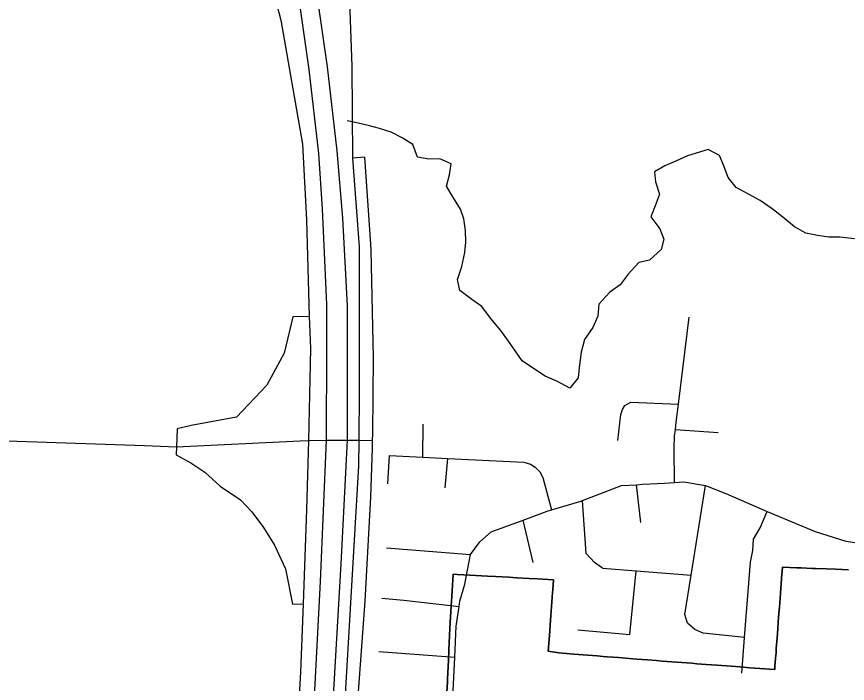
# Model space of a CAD drawing. Extents: x 114843 to 284848, y 317643 to 566895.
# Drawn here: x 231812 to 236021, y 417072 to 420452 of the extents above; entities that cross this region are included whole.
import ezdxf

# ---------------------------------------------------------------- set-up
doc = ezdxf.new("R2010")
doc.units = 0
for name, color, linetype in [('GM_X_City_Street', 7, 'Continuous'), ('GM_X_Corporation', 7, 'Continuous'), ('GM_X_Interchange_Ramps', 7, 'Continuous'), ('GM_X_Interstate_Route', 7, 'Continuous'), ('GM_X_Minor_River', 7, 'Continuous')]:
    doc.layers.add(name, color=color, linetype=linetype)

msp = doc.modelspace()

# ---------------------------------------------------------------- linework, layer by layer
at = {"layer": 'GM_X_City_Street'}
for p, q in [((233870.3, 418218.9), (233872.3, 418386)), ((235149.1, 418359.3), (235366.5, 418343.3)), ((231485.5, 418310.8), (232458.8, 418277.5)), ((233692.8, 418084), (233700.2, 418227.4)), ((233983, 418062.9), (233996, 418212.7)), ((234974.4, 417887), (234952.6, 418079.4)), ((234428.2, 417684.9), (234377.9, 417899.9)), ((233685.1, 417759.5), (234111.6, 417725.2)), ((234082.9, 417574.6), (234111.6, 417725.2)), ((233646.9, 417234.3), (234031.2, 417205.2))]:
    msp.add_line(p, q, dxfattribs=at)
for points in [[(235145.3, 418089.9), (235143.1, 418265.2), (235144.6, 418325.4), (235149.1, 418359.3), (235153.9, 418395.6), (235165.2, 418487.8), (235219.2, 418929.3)], [(234857.6, 418302.7), (234872.2, 418435.1), (234881.9, 418461.2), (234893.7, 418481.4), (234923.6, 418497.7), (235165.2, 418487.8)], [(233247.9, 418301.7), (233289.7, 418303.7), (233379.4, 418304.3), (233487.1, 418305), (233546.9, 418305.4), (233615.1, 418303.5)], [(232458.8, 418277.5), (232621.1, 418271.9), (233247.9, 418301.7)], [(233700.2, 418227.4), (233870.3, 418218.9), (233996, 418212.7), (234381.6, 418193.5), (234414.8, 418183.7), (234438.1, 418169), (234463.2, 418144.3), (234478.3, 418116.2), (234521.6, 417951.5)], [(234111.6, 417725.2), (234159, 417789.7), (234216.6, 417840.3), (234377.9, 417899.9), (234499.7, 417945), (234521.6, 417951.5), (234665.4, 417994.5), (234679.1, 417999.7), (234876.7, 418074.5), (234952.6, 418079.4), (234984.7, 418081.4), (235094.7, 418086.4), (235145.3, 418089.9), (235192.6, 418093.3), (235301.2, 418075.2), (235405.2, 418035), (235613.8, 417943.9), (235857.1, 417842.5), (236013.6, 417793.7), (236115.8, 417778.6)], [(235499.8, 417304.6), (235289.5, 417326.5), (235247.3, 417346.1), (235211, 417377.9), (235196.6, 417421.9), (235228.6, 417621.3), (235301.2, 418075.2)], [(234780.4, 417656.8), (234740.1, 417684.5), (234697.7, 417730.2), (234679.1, 417999.7)], [(235485.4, 417123.7), (235499.8, 417304.6), (235530.4, 417687.3), (235541.9, 417745.5), (235545.3, 417803.7), (235578.9, 417860.1), (235613.8, 417943.9)], [(234655.2, 417343), (234919.4, 417319.3), (234950.8, 417643.3)], [(234780.4, 417656.8), (234950.8, 417643.3), (235228.6, 417621.3)], [(233851.6, 412828.8), (233871.6, 413891.4), (233872.2, 413907.2), (233936.6, 415242.4), (233955.6, 415637), (233962.5, 415780.1), (233985.1, 416249.1), (234031.2, 417205.2), (234038.8, 417361.7), (234048.2, 417428), (234053.6, 417462.2), (234057.7, 417488.2), (234082.9, 417574.6)], [(233662.6, 417503.6), (233773.9, 417494), (234053.6, 417462.2)]]:
    msp.add_lwpolyline(points, dxfattribs=at)
at = {"layer": 'GM_X_Corporation'}
for points in [[(233991.7, 417027.4), (233994.6, 417078.8), (233995.2, 417093.6), (233999.4, 417190), (234001.8, 417240.5), (234007.4, 417352.2), (234013.1, 417465.4), (234016.3, 417511.2), (234016.5, 417514.7), (234023.8, 417625.5), (234043.5, 417624.2), (234107.4, 417620.8), (234197.6, 417615.8), (234237.6, 417613.6), (234306.2, 417609.8), (234346, 417607.7), (234408.2, 417604.2), (234451.5, 417601.8), (234531.3, 417597.5), (234527.6, 417546.4), (234526.6, 417532.4), (234518.1, 417414.3), (234516.5, 417392.4), (234511, 417315), (234505.6, 417235.2), (234559.5, 417226.8), (234615.8, 417222.4), (234634.5, 417220.9), (234705.7, 417215.2), (234753.8, 417211.3), (234782.7, 417209), (234803.2, 417207.4), (234860.7, 417202.8), (234934.3, 417196.9), (234953.5, 417195.4), (235007.3, 417191.1), (235053.8, 417187.4), (235082.1, 417185.2), (235157.4, 417179.7), (235233, 417174), (235258.5, 417172.1), (235306, 417168.5), (235358.8, 417164.6), (235382.8, 417162.8), (235408.6, 417160.9), (235477.9, 417155.8), (235526.7, 417150.9), (235652.9, 417142.4), (235654, 417157.4), (235657.2, 417199.8), (235659.2, 417227), (235660.8, 417248.3), (235664.9, 417302.7), (235668.4, 417349.1), (235670.8, 417381.7), (235672.6, 417405.6), (235675.6, 417445.7), (235676.3, 417456), (235680, 417504.8), (235683.7, 417554.8), (235685.1, 417573.1), (235687.6, 417606.1), (235691.6, 417660.6), (235764.3, 417658.6), (235786.5, 417657.7), (235843, 417655.3), (235859.7, 417654.6), (235915.6, 417652.3), (235960.5, 417650.5), (235993.8, 417649.1), (236026.5, 417647.7)], [(236026.5, 417647.7), (235993.8, 417649.1), (235960.5, 417650.5), (235915.6, 417652.3), (235859.7, 417654.6), (235843, 417655.3), (235786.5, 417657.7), (235764.3, 417658.6), (235691.6, 417660.6), (235687.6, 417606.1), (235685.1, 417573.1), (235683.7, 417554.8), (235680, 417504.8), (235676.3, 417456), (235675.6, 417445.7), (235672.6, 417405.6), (235670.8, 417381.7), (235668.4, 417349.1), (235664.9, 417302.7), (235660.8, 417248.3), (235659.2, 417227), (235657.2, 417199.8), (235654, 417157.4), (235652.9, 417142.4), (235526.7, 417150.9), (235477.9, 417155.8), (235408.6, 417160.9), (235382.8, 417162.8), (235358.8, 417164.6), (235306, 417168.5), (235258.5, 417172.1), (235233, 417174), (235157.4, 417179.7), (235082.1, 417185.2), (235053.8, 417187.4), (235007.3, 417191.1), (234953.5, 417195.4), (234934.3, 417196.9), (234860.7, 417202.8), (234803.2, 417207.4), (234782.7, 417209), (234753.8, 417211.3), (234705.7, 417215.2), (234634.5, 417220.9), (234615.8, 417222.4), (234559.5, 417226.8), (234505.6, 417235.2), (234511, 417315), (234516.5, 417392.4), (234518.1, 417414.3), (234526.6, 417532.4), (234527.6, 417546.4), (234531.3, 417597.5), (234451.5, 417601.8), (234408.2, 417604.2), (234346, 417607.7), (234306.2, 417609.8), (234237.6, 417613.6), (234197.6, 417615.8), (234107.4, 417620.8), (234043.5, 417624.2), (234023.8, 417625.5), (234016.5, 417514.7), (234013.1, 417465.4), (234007.4, 417352.2), (234001.8, 417240.5), (233999.4, 417190), (233995.2, 417093.6), (233994.6, 417078.8), (233991.7, 417027.4)]]:
    msp.add_lwpolyline(points, dxfattribs=at)
at = {"layer": 'GM_X_Interchange_Ramps'}
for points in [[(231825.6, 425974.8), (231883, 425706.7), (232124.7, 424770.5), (232417.2, 423643.1), (232506.6, 423291.7), (232551, 423072), (232589.7, 422854.5), (232635.9, 422542.2), (232664.7, 422359.1), (232691.8, 422222.1), (232753.7, 421957), (232827.9, 421660.7), (232846.6, 421570.4), (232989.7, 421050.7), (233150, 420433.7), (233260.4, 419805.2), (233279.9, 419421.1), (233294.6, 418931.1), (233301.3, 418769.7), (233289.7, 418303.7), (233281.1, 417952.9), (233263.8, 417476.2)], [(233515.6, 419734.3), (233511.4, 420200.4), (233494.9, 420671.1), (233447.2, 420988.5), (233410.1, 421191.6), (233297, 421635.7), (233223.6, 421947.4), (233145.2, 422236.8), (233080.3, 422427.3), (232999.9, 422657.2), (232904.7, 422917.1), (232851.4, 423093.8), (232799, 423280.4), (232723.3, 423532.9), (232629.3, 423907.1), (232360.7, 424923.1), (232214.8, 425466.8), (232110.5, 425886.4)], [(233607.5, 419266.1), (233606.8, 419298.3), (233575.3, 419739.8), (233515.6, 419734.3)], [(233436.3, 416292.9), (233546.2, 418175), (233546.9, 418305.4), (233548.3, 418551.3), (233549.7, 419284.6), (233515.6, 419734.3)], [(233615.1, 418303.5), (233616, 418338.3), (233620.2, 418724), (233607.5, 419266.1)], [(233294.6, 418931.1), (233211.1, 418930.5), (233167.8, 418746.4), (233079.9, 418584.3), (232925.1, 418421.7), (232696.6, 418380), (232624.6, 418362), (232621.1, 418271.9)], [(233587.5, 417675.9), (233606.8, 418016.3), (233614.2, 418265.3), (233615.1, 418303.5)], [(232621.1, 418271.9), (232619.2, 418230.1), (232694.7, 418189.6), (232765.2, 418142.5), (232843.4, 418071.4), (232946.1, 418001.8), (233002.8, 417942.3), (233063.2, 417863), (233118.3, 417772.7), (233173.6, 417653.3), (233209.4, 417474), (233263.8, 417476.2)], [(233436.3, 416292.9), (233472.2, 416291.8), (233537, 416938.7), (233577, 417488.7), (233587.5, 417675.9)], [(233263.8, 417476.2), (233250.1, 417128.7), (233190.3, 416098.7), (233179.3, 415827.3)]]:
    msp.add_lwpolyline(points, dxfattribs=at)
at = {"layer": 'GM_X_Interstate_Route'}
for points in [[(232035.9, 425833.1), (232136, 425437.8), (232290.8, 424849.4), (232464.8, 424174.3), (232876.6, 422553.9), (233057.3, 421862.4), (233109.9, 421644.9), (233224.8, 421172.4), (233293.3, 420801), (233336.4, 420539.4), (233385.2, 420196.9), (233434.6, 419771.1), (233462.7, 419429.7), (233485.6, 418986.3), (233485.7, 418949.1)], [(232980.1, 421777.6), (233013.5, 421649.7), (233131.8, 421147.8), (233204, 420756.3), (233242.9, 420526.7), (233291.7, 420184.2), (233341.1, 419758.4), (233359.3, 419477.1), (233382.5, 418993.1), (233381.5, 418770.6)], [(233485.7, 418949.1), (233487.1, 418305), (233454.5, 417677.4), (233403, 416803.8), (233362.2, 416029.9), (233272.4, 414485.2)], [(233381.5, 418770.6), (233379.4, 418304.3), (233349.8, 417589.2), (233309.2, 416809.5), (233255.2, 415942.9), (233187.4, 414630.6)]]:
    msp.add_lwpolyline(points, dxfattribs=at)
at = {"layer": 'GM_X_Minor_River'}
msp.add_lwpolyline([(236057.1, 419326), (235983.1, 419334.2), (235927.1, 419334.3), (235869.1, 419342.5), (235811, 419354.6), (235753.1, 419386.9), (235693.1, 419435.1), (235639.2, 419477.3), (235579.2, 419519.6), (235519.2, 419551.8), (235457.3, 419586), (235417.3, 419636.2), (235395.4, 419696.4), (235373.5, 419748.6), (235315.6, 419778.8), (235211.4, 419747), (235155.4, 419721), (235095.3, 419695.1), (235043.2, 419665.1), (235049.1, 419615), (235069, 419552.8), (235050.9, 419500.7), (235024.7, 419436.5), (235070.7, 419376.3), (235090.6, 419324.1), (235076.5, 419272), (235018.3, 419218), (234964.3, 419206.1), (234910.1, 419146), (234870, 419092), (234817.9, 419056), (234761.8, 418993.9), (234755.6, 418933.8), (234731.5, 418875.7), (234689.4, 418815.6), (234671.3, 418751.5), (234661.1, 418673.3), (234657, 418621.2), (234614.9, 418569.1), (234548.9, 418603.4), (234488.9, 418629.6), (234431, 418667.8), (234373, 418708), (234303.2, 418806.4), (234265.2, 418860.7), (234213.3, 418922.9), (234169.4, 418983.2), (234117.4, 419017.4), (234057.5, 419063.6), (234045.6, 419119.8), (234067.7, 419185.9), (234081.9, 419256.1), (234088, 419308.2), (234086.1, 419368.4), (234078.2, 419426.6), (234060.3, 419476.7), (234022.4, 419539), (233990.5, 419593.2), (234004.6, 419649.3), (234012.7, 419705.4), (233956.7, 419731.6), (233900.7, 419729.7), (233842.7, 419739.9), (233818.8, 419804.1), (233764.8, 419838.3), (233708.8, 419866.5), (233650.8, 419884.7), (233598.8, 419898.8), (233534.8, 419913), (233486.8, 419923.1)], dxfattribs=at)

doc.saveas('drawing.dxf')
